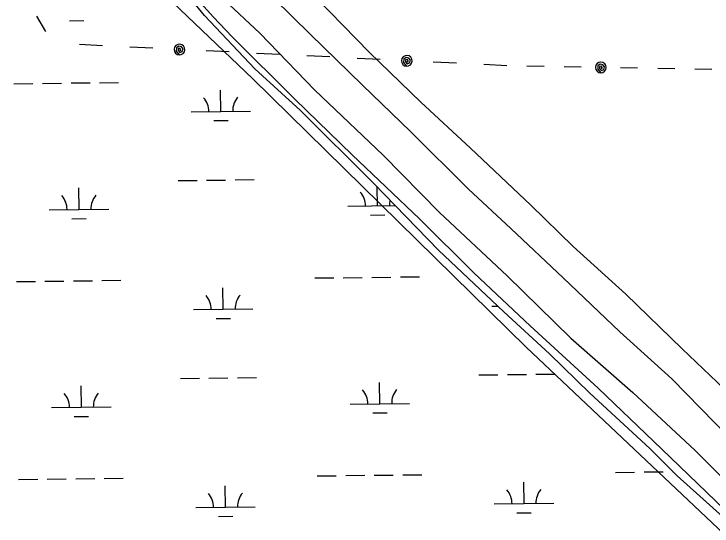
# Model space of a CAD drawing. Extents: x 3694830 to 3732949, y 415201 to 440970.
# Drawn here: x 3701847 to 3703021, y 435508 to 436369 of the extents above; entities that cross this region are included whole.
import ezdxf

# ---------------------------------------------------------------- set-up
doc = ezdxf.new("R2010")
doc.units = 0
for name, color, linetype in [('V-LEVE-TOET', 7, 'Continuous'), ('V-TOPO-SHOR', 7, 'Continuous'), ('V-UTIL-LINE', 7, 'Continuous'), ('V-WETL-SWMP', 7, 'Continuous')]:
    doc.layers.add(name, color=color, linetype=linetype)

msp = doc.modelspace()

# ---------------------------------------------------------------- linework, layer by layer
at = {"layer": 'V-LEVE-TOET'}
for points in [[(3702093.1, 436527.3), (3702130.2, 436476.7), (3702158.4, 436442.8), (3702200.3, 436393.4), (3702260.2, 436336.9), (3702352.4, 436241.1), (3702467.3, 436131.7), (3702562.5, 436035.4), (3702676.3, 435928.9), (3702783.4, 435824.2), (3702887.6, 435732.7), (3702991.7, 435635.8), (3703110.3, 435518), (3703213.8, 435417.5), (3703286.3, 435344.9), (3703397.6, 435237.3), (3703478.4, 435157.6), (3703557.5, 435075.5), (3703668.2, 434960.1), (3703765.8, 434859.6), (3703888, 434743.6), (3703994.6, 434631.2), (3704097.6, 434515.1), (3704178.5, 434429.4)], [(3703041.6, 435536.3), (3702936.2, 435637.4), (3702829.1, 435740.3), (3702714.7, 435844.9), (3702620.8, 435933.5), (3702528.6, 436025.1), (3702415.4, 436132.7), (3702319, 436226.1), (3702213.7, 436330.8), (3702182.5, 436364.1), (3702155.6, 436393.9)]]:
    msp.add_lwpolyline(points, dxfattribs=at)
at = {"layer": 'V-TOPO-SHOR'}
for points in [[(3703305.2, 435487.4), (3703240.4, 435551.9), (3703162.6, 435625.8), (3703052.7, 435727.8), (3702970.6, 435806.5), (3702875.6, 435898), (3702786.9, 435978.1), (3702715.7, 436047.9), (3702614.5, 436143.7), (3702531, 436220.9), (3702444.6, 436304.4), (3702354.9, 436396.9), (3702335.3, 436415.9), (3702297.5, 436453.8), (3702254, 436508.4), (3702175.6, 436628.5), (3702160.3, 436657.9), (3702158.8, 436670.8), (3702165.4, 436689.8), (3702166.6, 436690.8)], [(3701950.8, 436652), (3702052.5, 436447.2), (3702248.3, 436260), (3702707.8, 435808.9), (3703303.6, 435247.2), (3704112.1, 434413.2), (3704716.3, 433808.9), (3705507.8, 432974.9), (3705771.7, 432711.1), (3705797.2, 432668.5), (3705797.2, 432651.5), (3705729.1, 432626), (3705363.1, 432413.2)], [(3703049.7, 435656.7), (3702952.8, 435755.8), (3702865.4, 435835), (3702770, 435925.5), (3702682.2, 436008.5), (3702611, 436074.9), (3702514.1, 436171.2), (3702432, 436250.3), (3702345.6, 436334.8), (3702252.5, 436426.8)]]:
    msp.add_lwpolyline(points, dxfattribs=at)
at = {"layer": 'V-UTIL-LINE'}
for points in [[(3701884.7, 436365.7), (3701899.6, 436340)], [(3701995.7, 436315.8), (3701956.8, 436317.8)], [(3702080.4, 436311.6), (3702041.5, 436313.6)], [(3702125.1, 436309.4), (3702126.6, 436307), (3702127.5, 436309.1), (3702126, 436311.4), (3702123.1, 436311.2), (3702122.7, 436307.9), (3702125.8, 436304.3), (3702129.8, 436305.9), (3702131.3, 436310.5), (3702128.4, 436314), (3702124.1, 436315.2), (3702120.2, 436312.3), (3702119.6, 436306.9), (3702124.6, 436300.4), (3702128.1, 436300.9), (3702131.1, 436302.8), (3702133.2, 436305.6), (3702134, 436309), (3702133.5, 436312.5), (3702131.7, 436315.5), (3702128.9, 436317.6), (3702125.5, 436318.4), (3702122, 436317.9), (3702119, 436316.1), (3702116.9, 436313.3), (3702116.1, 436309.9), (3702116.6, 436306.4), (3702118.4, 436303.4), (3702121.2, 436301.3), (3702124.6, 436300.4)], [(3702208.6, 436305.3), (3702169.7, 436307.2)], [(3702293.3, 436301.1), (3702254.4, 436303)], [(3702378, 436296.9), (3702339.1, 436298.8)], [(3702507.3, 436290.5), (3702508.8, 436288), (3702509.7, 436290.2), (3702508.2, 436292.5), (3702505.3, 436292.3), (3702505, 436288.9), (3702508, 436285.4), (3702512, 436286.9), (3702513.5, 436291.6), (3702510.6, 436295.1), (3702506.3, 436296.3), (3702502.4, 436293.4), (3702501.9, 436287.9), (3702506.9, 436281.5), (3702510.3, 436282), (3702513.3, 436283.8), (3702515.4, 436286.6), (3702516.3, 436290), (3702515.8, 436293.5), (3702514, 436296.5), (3702511.2, 436298.6), (3702507.8, 436299.5), (3702504.3, 436299), (3702501.3, 436297.2), (3702499.2, 436294.3), (3702498.3, 436290.9), (3702498.8, 436287.5), (3702500.6, 436284.4), (3702503.5, 436282.3), (3702506.9, 436281.5)], [(3702462.7, 436292.7), (3702423.8, 436294.6)], [(3702590.8, 436286.3), (3702551.9, 436288.3)], [(3702675.5, 436282.1), (3702636.6, 436284.1)], [(3702833.6, 436279.3), (3702835.2, 436276.9), (3702836.1, 436279), (3702834.5, 436281.3), (3702831.6, 436281), (3702831.4, 436277.6), (3702834.5, 436274.2), (3702838.5, 436275.9), (3702839.8, 436280.5), (3702836.8, 436284), (3702832.5, 436285), (3702828.7, 436282), (3702828.3, 436276.5), (3702833.5, 436270.3), (3702836.9, 436270.9), (3702839.9, 436272.8), (3702841.9, 436275.7), (3702842.6, 436279.1), (3702842, 436282.6), (3702840.1, 436285.5), (3702837.2, 436287.5), (3702833.8, 436288.3), (3702830.4, 436287.6), (3702827.4, 436285.7), (3702825.4, 436282.9), (3702824.6, 436279.4), (3702825.3, 436276), (3702827.2, 436273), (3702830.1, 436271), (3702833.5, 436270.3)], [(3702738.1, 436281), (3702709.4, 436281.5)], [(3702800.7, 436279.9), (3702771.9, 436280.4)], [(3702895.4, 436278.1), (3702866.6, 436278.7)], [(3702957.9, 436277), (3702929.2, 436277.5)], [(3703020.5, 436275.9), (3702991.8, 436276.4)]]:
    msp.add_lwpolyline(points, dxfattribs=at)
at = {"layer": 'V-WETL-SWMP'}
for p, q in [((3701940.3, 436357.8), (3701964.3, 436358.1)), ((3701846.7, 436252), (3701878.7, 436252.4)), ((3701894.7, 436252.6), (3701926.7, 436253)), ((3701942.7, 436253.2), (3701974.7, 436253.5)), ((3701990.7, 436253.7), (3702022.7, 436254.1)), ((3702194.6, 436205.4), (3702194.2, 436241.4)), ((3702144.6, 436204.8), (3702244.6, 436206)), ((3702182.8, 436189.9), (3702206.8, 436190.1)), ((3702122.6, 436089.1), (3702154.6, 436089.5)), ((3702170.6, 436089.7), (3702202.6, 436090.1)), ((3702218.6, 436090.3), (3702250.6, 436090.7)), ((3701956.1, 436040.7), (3701955.6, 436076.7)), ((3702457.9, 436046.7), (3702457.6, 436078.3)), ((3701906.1, 436040.1), (3702006.1, 436041.3)), ((3702407.9, 436046.1), (3702488, 436047)), ((3702446.1, 436031.1), (3702470.1, 436031.4)), ((3701944.2, 436025.1), (3701968.2, 436025.4)), ((3701898.7, 435919.9), (3701930.7, 435920.3)), ((3701946.7, 435920.5), (3701978.6, 435920.9)), ((3701994.6, 435921.1), (3702026.6, 435921.5)), ((3702352.5, 435925.4), (3702384.5, 435925.7)), ((3702400.5, 435925.9), (3702432.5, 435926.3)), ((3702448.5, 435926.5), (3702480.5, 435926.9)), ((3702496.5, 435927.1), (3702528.5, 435927.5)), ((3701850.7, 435919.4), (3701882.7, 435919.7)), ((3702198.6, 435872.8), (3702198.1, 435908.8)), ((3702148.6, 435872.2), (3702248.6, 435873.4)), ((3702650.4, 435878.2), (3702660.1, 435878.3)), ((3702186.7, 435857.2), (3702210.7, 435857.5)), ((3702126.5, 435756.5), (3702158.5, 435756.9)), ((3702174.5, 435757), (3702206.5, 435757.4)), ((3702222.5, 435757.6), (3702254.5, 435758)), ((3702628.4, 435762.5), (3702660.4, 435762.8)), ((3702676.4, 435763), (3702708.4, 435763.4)), ((3702724.4, 435763.6), (3702756.4, 435764)), ((3701960, 435708.1), (3701959.6, 435744.1)), ((3702461.9, 435714), (3702461.5, 435750)), ((3702411.9, 435713.4), (3702511.9, 435714.6)), ((3701910, 435707.5), (3702010, 435708.6)), ((3702450.1, 435698.5), (3702474.1, 435698.8)), ((3701948.2, 435692.5), (3701972.2, 435692.8)), ((3702356.5, 435592.7), (3702388.5, 435593.1)), ((3702404.5, 435593.3), (3702436.5, 435593.7)), ((3702452.5, 435593.8), (3702484.5, 435594.2)), ((3702500.5, 435594.4), (3702532.5, 435594.8)), ((3702858.4, 435598.7), (3702890.4, 435599.1)), ((3702906.4, 435599.3), (3702938.4, 435599.6)), ((3702954.4, 435599.8), (3702955, 435599.8)), ((3701854.6, 435586.7), (3701886.6, 435587.1)), ((3701902.6, 435587.3), (3701934.6, 435587.7)), ((3701950.6, 435587.9), (3701982.6, 435588.2)), ((3701998.6, 435588.4), (3702030.6, 435588.8)), ((3702704.4, 435546.1), (3702704, 435582.1)), ((3702202.5, 435540.1), (3702202.1, 435576.1)), ((3702654.4, 435545.5), (3702754.4, 435546.7)), ((3702152.5, 435539.5), (3702252.5, 435540.7)), ((3702190.7, 435524.5), (3702214.7, 435524.8)), ((3702692.6, 435530.5), (3702716.6, 435530.8))]:
    msp.add_line(p, q, dxfattribs=at)
msp.add_lwpolyline([(3703060, 435505), (3702962, 435592.8), (3702916.1, 435638.9), (3702815.1, 435732), (3702747, 435797.7), (3702670.2, 435868.8), (3702560.5, 435972.4), (3702451.3, 436084.8), (3702328.6, 436207.2), (3702251.8, 436277.2), (3702167.2, 436366.6), (3702097.1, 436453)], dxfattribs=at)
for centre, start, end in [((3702139.3, 436205.2), 359.9115, 41.4552), ((3702249.8, 436206.6), 139.9115, 181.4552), ((3701900.8, 436040.5), 359.9115, 41.4552), ((3702011.3, 436041.8), 139.9115, 181.4552), ((3702402.7, 436046.5), 359.9115, 41.4552), ((3702513.2, 436047.8), 166.0407, 181.4552), ((3702143.3, 435872.6), 359.9115, 41.4552), ((3702253.8, 435873.9), 139.9115, 181.4552), ((3702406.7, 435713.9), 359.9115, 41.4552), ((3702517.1, 435715.2), 139.9115, 181.4552), ((3701904.8, 435707.9), 359.9115, 41.4552), ((3702015.3, 435709.2), 139.9115, 181.4552), ((3702649.1, 435545.9), 359.9115, 41.4552), ((3702759.6, 435547.2), 139.9115, 181.4552), ((3702147.3, 435539.9), 359.9115, 41.4552), ((3702257.8, 435541.3), 139.9115, 181.4552)]:
    msp.add_arc(centre, 35.2, start, end, dxfattribs=at)

doc.saveas('drawing.dxf')
